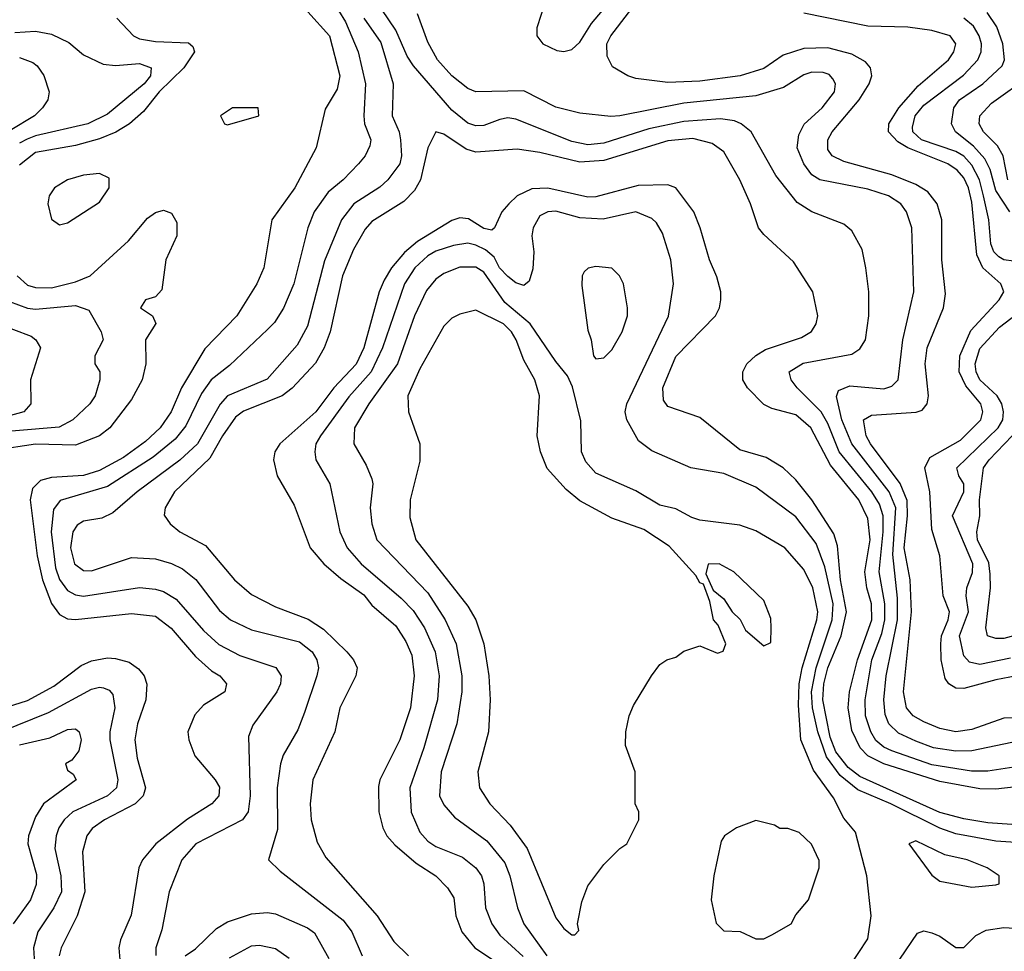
# Model space of a CAD drawing. Header units: inches. Extents: x 1793402 to 1900366, y 320852 to 470679.
# Tile 378 of 604: x 1843730 to 1846191, y 436861 to 439190. Entities that reach past the tile are written whole.
import ezdxf

# ---------------------------------------------------------------- set-up
doc = ezdxf.new("R2010")
doc.units = ezdxf.units.IN
doc.header["$MEASUREMENT"] = 0
doc.layers.add('B8443', color=7, linetype='Continuous')

msp = doc.modelspace()

# ---------------------------------------------------------------- linework, layer by layer
at = {"layer": 'B8443', "color": 4}
for points, elevation in [([(1846230, 437444.7), (1846190, 437443.5), (1846110, 437415.1), (1846070, 437409.8), (1846030, 437418.3), (1845990, 437434.3), (1845962.9, 437450), (1845946.6, 437470), (1845939.1, 437510), (1845959, 437710), (1845955.8, 437790), (1845941, 437870), (1845949.2, 437950), (1845947.9, 437987.9), (1845930.5, 438030.5), (1845856.4, 438130), (1845845.7, 438150), (1845839.3, 438190), (1845858.9, 438201.1), (1845971.1, 438208.9), (1845986, 438214), (1845998.4, 438230), (1846001.3, 438250), (1845993.5, 438330), (1845998.5, 438370), (1846038.9, 438470), (1846044.4, 438504.4), (1846035.1, 438590), (1846035.1, 438690), (1846023, 438730), (1845999.6, 438759.6), (1845970, 438778.3), (1845910, 438802), (1845790, 438835.4), (1845760.9, 438850), (1845750, 438865.2), (1845749.6, 438890), (1845760.5, 438910), (1845828, 438990), (1845853, 439030), (1845859.6, 439050), (1845856.2, 439070), (1845844.4, 439084.4), (1845810, 439104), (1845750, 439119.3), (1845690, 439117.8), (1845638.5, 439101.5), (1845590, 439067.8), (1845531.3, 439050), (1845430, 439036.3), (1845350, 439033.3), (1845270, 439042.9), (1845250, 439049.4), (1845211.8, 439071.8), (1845198.4, 439098.4), (1845197.6, 439130), (1845207.8, 439150), (1845304, 439276)], 364), ([(1845044.1, 439235.9), (1845022.8, 439170), (1845022.8, 439150), (1845038, 439130), (1845072.8, 439112.8), (1845090, 439110.5), (1845110, 439115.5), (1845130, 439133.4), (1845159.5, 439180.5), (1845223.1, 439256.9)], 368), ([(1844510, 439242.4), (1844544.4, 439184.4), (1844576, 439110), (1844594.6, 439030), (1844590.4, 438950), (1844592.4, 438930), (1844607.7, 438890), (1844605.2, 438874.8), (1844594, 438850), (1844577.3, 438830), (1844539.1, 438790), (1844501.3, 438758.7), (1844466.4, 438710), (1844450.4, 438670), (1844415.8, 438530), (1844390, 438469.2), (1844367.1, 438432.9), (1844350, 438415.1), (1844254.4, 438325.6), (1844208.5, 438290), (1844184.6, 438255.4), (1844145.5, 438174.5), (1844118.7, 438141.3), (1844063.8, 438096.2), (1843950, 438022.6), (1843831.7, 437988.3), (1843814.7, 437965.3), (1843809.1, 437910), (1843820, 437820), (1843830.2, 437790.2), (1843850, 437763.1), (1843870, 437752), (1843890, 437748.8), (1844030, 437770.4), (1844070, 437766.7), (1844090, 437760.3), (1844121.3, 437741.3), (1844190, 437663), (1844227.8, 437627.8), (1844280.5, 437600.5), (1844370.4, 437570.4), (1844384, 437550), (1844382, 437530), (1844373, 437510), (1844313.4, 437426.6), (1844302, 437398), (1844306.7, 437250), (1844301.6, 437210), (1844286.8, 437190), (1844170.3, 437129.7), (1844135.5, 437090), (1844104, 437010), (1844085.2, 436914.8), (1844070.8, 436870), (1844070.9, 436850.9)], 368), ([(1844450.6, 439210), (1844504.9, 439150), (1844530.3, 439050), (1844523.4, 439016.6), (1844494, 438966), (1844471, 438870), (1844418, 438770), (1844360.5, 438690), (1844340.5, 438570), (1844323, 438530), (1844273, 438450), (1844193, 438367), (1844134.6, 438270), (1844108.9, 438210), (1844081.1, 438170), (1844044.9, 438135.1), (1843990, 438095.6), (1843930, 438063.1), (1843890, 438050.8), (1843810, 438045.4), (1843782.4, 438037.6), (1843762.3, 438017.7), (1843756.5, 437990), (1843774.2, 437850), (1843787.5, 437790), (1843810, 437730.5), (1843830, 437703.1), (1843850, 437692), (1843870, 437690.3), (1844010, 437705.7), (1844070, 437698.7), (1844109, 437669), (1844170, 437597.6), (1844210, 437562.4), (1844230.7, 437550), (1844247.3, 437530), (1844242.8, 437510), (1844190, 437476.2), (1844167.7, 437452.3), (1844150.5, 437410), (1844152.7, 437390), (1844168, 437350), (1844219.1, 437290), (1844230, 437271), (1844227.7, 437250), (1844210.6, 437230), (1844150, 437191.3), (1844070.5, 437130), (1844037.1, 437090), (1844028.4, 437070), (1844009, 436951), (1843982.4, 436890), (1843978.4, 436870), (1843981.3, 436830)], 364), ([(1846388.2, 437348.2), (1846150, 437311.1), (1846108.9, 437311.1), (1846010, 437327), (1845910, 437362), (1845890, 437371.1), (1845870, 437388), (1845857.7, 437410), (1845843.9, 437450), (1845843.1, 437490), (1845859.8, 437590), (1845884.6, 437655.4), (1845892.2, 437690), (1845892.3, 437730), (1845878.4, 437810), (1845888.3, 437910), (1845887.9, 437950), (1845878.8, 437978.8), (1845859.8, 438010), (1845778.2, 438110), (1845750, 438180.7), (1845733.5, 438210), (1845673.6, 438270), (1845658, 438290), (1845653.2, 438310), (1845688.5, 438331.5), (1845810, 438353.4), (1845830, 438366.8), (1845843.7, 438390), (1845852.3, 438450), (1845852.3, 438510), (1845845.2, 438570), (1845835.5, 438615.5), (1845810, 438662), (1845790, 438679), (1845710, 438709.4), (1845673, 438733), (1845620.1, 438800.1), (1845558, 438910), (1845533.2, 438930), (1845517, 438937), (1845482, 438942), (1845390, 438935.3), (1845303, 438917), (1845190, 438881), (1845150, 438876.9), (1845110, 438885.1), (1844970, 438941.6), (1844950, 438944.2), (1844930, 438940.5), (1844890, 438925.6), (1844870, 438924.2), (1844850, 438931.5), (1844810, 438963.6), (1844714.6, 439074.6), (1844698.6, 439098.6), (1844670, 439164), (1844635.6, 439215.6)], 372), ([(1846210, 437383), (1846110, 437362.3), (1846070, 437361.5), (1846014, 437370), (1845970, 437386), (1845926.2, 437406.2), (1845902.6, 437430), (1845893.3, 437453.3), (1845889.8, 437490), (1845895.6, 437550), (1845924.2, 437690), (1845924.2, 437744.2), (1845912.7, 437852.7), (1845919.8, 437970), (1845903.5, 438010), (1845809.8, 438130), (1845785, 438190), (1845771.7, 438248.3), (1845777, 438263), (1845805.3, 438274.7), (1845890, 438267), (1845910, 438274), (1845926, 438290), (1845937.6, 438390), (1845964.5, 438510), (1845959.5, 438670), (1845946.6, 438710), (1845932.3, 438730), (1845901.2, 438750), (1845850, 438766.3), (1845730, 438789.6), (1845710, 438802), (1845689.6, 438830), (1845673.6, 438870), (1845677.7, 438902.3), (1845691.2, 438928.8), (1845736.2, 438970), (1845766.6, 439010), (1845769.3, 439030), (1845762.5, 439042.5), (1845752.9, 439052.9), (1845738.3, 439058.3), (1845710, 439058.4), (1845690, 439051.8), (1845639.3, 439020.7), (1845570, 438999.7), (1845390, 438981.5), (1845230, 438949.6), (1845207.8, 438947.8), (1845130, 438956.2), (1845070, 438971.6), (1844990, 439012), (1844870, 439009.6), (1844850, 439018), (1844810, 439049.5), (1844774.5, 439090), (1844750, 439134), (1844724.9, 439204.9)], 368), ([(1846310, 437566.3), (1846170, 437539.8), (1846090, 437518), (1846070, 437518.7), (1846052.3, 437530), (1846043.3, 437543.3), (1846033.5, 437590), (1846032.3, 437630), (1846033.7, 437650), (1846051, 437690), (1846054, 437710), (1846038.5, 437750), (1846029.8, 437849.8), (1846010, 437915.3), (1846004.6, 438010), (1845992.6, 438070), (1846004.9, 438095.1), (1846081.5, 438138.5), (1846132.6, 438190), (1846137.7, 438210), (1846132.4, 438230), (1846094.5, 438274.5), (1846078.4, 438310), (1846079.8, 438350), (1846107.1, 438412.9), (1846178.4, 438490), (1846189.4, 438510), (1846182.7, 438530), (1846137.4, 438570), (1846122.2, 438602.2), (1846110, 438734), (1846101.2, 438770), (1846090, 438794.3), (1846073.6, 438813.6), (1846049.6, 438830), (1845949.9, 438869.9), (1845924.5, 438884.5), (1845901.3, 438910), (1845902.6, 438930), (1845927.1, 438970), (1845975.6, 439024.4), (1846051.8, 439090), (1846065.1, 439110), (1846069.5, 439130), (1846056, 439150), (1846010, 439162.6), (1845950, 439170.9), (1845850, 439174), (1845690, 439206.4)], 356), ([(1846204.4, 438710), (1846170, 438762.9), (1846155.4, 438815.4), (1846142.1, 438842.1), (1846113.9, 438873.9), (1846069.3, 438910), (1846059.3, 438930), (1846064.5, 438970), (1846078.7, 438990), (1846137.6, 439030), (1846185.7, 439074.3), (1846191.2, 439090), (1846187.3, 439130), (1846172.4, 439172.4), (1846148, 439208)], 348), ([(1843973.5, 439193.5), (1844014.8, 439150), (1844030, 439142.4), (1844070, 439135.8), (1844152.3, 439132.3), (1844162.8, 439122.8), (1844166.8, 439110), (1844140.4, 439070), (1844078.9, 439010), (1844039.7, 438960.3), (1844004.4, 438930), (1843970.9, 438909.1), (1843930, 438891.8), (1843870, 438875.1), (1843770, 438857.6), (1843730, 438826.3)], 356), ([(1844590, 439194), (1844632.7, 439132.7), (1844663.8, 439030), (1844661.6, 438950), (1844678.4, 438910), (1844682, 438890), (1844684.4, 438850), (1844680.4, 438830), (1844650.5, 438790), (1844630, 438771.6), (1844565.5, 438730), (1844534.4, 438690), (1844492.5, 438587.5), (1844450, 438424), (1844423.9, 438376.1), (1844348.9, 438291.1), (1844250, 438249.6), (1844231.2, 438228.8), (1844174.6, 438130), (1844130.9, 438089.1), (1844023.8, 438010), (1843962.9, 437957.1), (1843935.8, 437944.2), (1843890, 437936.2), (1843873.8, 437926.2), (1843863.1, 437910), (1843857, 437870), (1843867, 437830), (1843890, 437812.7), (1843910, 437812.4), (1844010, 437845.5), (1844070, 437842.4), (1844110, 437830.4), (1844137.3, 437817.3), (1844170.2, 437790.2), (1844230, 437713.4), (1844257.3, 437690), (1844310, 437664.4), (1844430, 437634.9), (1844461.6, 437610), (1844472.7, 437590), (1844477.1, 437570), (1844472.7, 437550), (1844442.3, 437457.7), (1844425.5, 437414.5), (1844388.7, 437351.3), (1844382.4, 437330), (1844374, 437270), (1844374.4, 437165.6), (1844352, 437090), (1844381.4, 437061.4), (1844539.1, 436939.1), (1844560.4, 436910), (1844586.4, 436850)], 372), ([(1846214, 438586), (1846190, 438589.8), (1846177.3, 438597.3), (1846164.8, 438610), (1846157.2, 438630), (1846152.1, 438690), (1846139.4, 438750), (1846129, 438790), (1846110, 438826.6), (1846090, 438848.5), (1846070, 438860.8), (1845984.2, 438890), (1845962.6, 438910), (1845961.3, 438921.3), (1845968.3, 438950), (1845990, 438976.5), (1846088.9, 439051.1), (1846124.7, 439090), (1846132.8, 439110), (1846134, 439130), (1846128.3, 439150), (1846113.8, 439173.8), (1846090, 439193.5)], 352), ([(1843718.3, 439158.3), (1843770, 439161.3), (1843810, 439153.7), (1843853.1, 439133.1), (1843890, 439102), (1843939, 439079), (1843970, 439075.8), (1844030, 439080.3), (1844059.1, 439070), (1844057.6, 439050), (1844041.3, 439030), (1843950, 438954), (1843901, 438930), (1843770, 438899.8), (1843748.7, 438891.3), (1843730, 438880.9)], 352), ([(1843730, 439095.8), (1843763.1, 439083.1), (1843774.4, 439074.4), (1843790.3, 439050.3), (1843804, 439010), (1843800.7, 438990), (1843787.7, 438970), (1843767.7, 438950), (1843706.9, 438913.1)], 348), ([(1846199.8, 438790), (1846188.4, 438850), (1846174.3, 438874.3), (1846138.7, 438910), (1846128, 438930), (1846129.6, 438950), (1846158.6, 438981.4), (1846254.5, 439050)], 344), ([(1846250, 437275.6), (1846170, 437266.2), (1846130, 437266.8), (1846030, 437285.3), (1845889.9, 437329.9), (1845850, 437349.8), (1845830.9, 437370), (1845810, 437412.7), (1845800.7, 437470), (1845804.1, 437510), (1845824.2, 437590), (1845859.8, 437690), (1845859, 437730), (1845847.4, 437770), (1845842.6, 437810), (1845855.4, 437890), (1845850, 437942.7), (1845827.1, 437990), (1845756.5, 438076.5), (1845707.8, 438170), (1845670, 438202), (1845610, 438217.6), (1845590, 438227.6), (1845549.6, 438270), (1845537.6, 438290), (1845537.6, 438310), (1845547.3, 438330), (1845569.8, 438350.2), (1845594.3, 438365.7), (1845684.2, 438395.8), (1845709.5, 438410.5), (1845721.2, 438430), (1845725.2, 438450), (1845712.7, 438510), (1845664.4, 438584.4), (1845590, 438652.7), (1845577, 438670), (1845557, 438730), (1845529.7, 438789.7), (1845490, 438859.3), (1845460.8, 438880.8), (1845412.8, 438892.8), (1845350, 438887.4), (1845190, 438837.8), (1845130, 438833.6), (1845030, 438858), (1844974, 438866), (1844870, 438858.9), (1844846.2, 438866.2), (1844790, 438903.7), (1844770, 438909.2), (1844750.3, 438869.7), (1844731.8, 438790), (1844716.7, 438763.3), (1844690, 438735.6), (1844610, 438685.1), (1844593.6, 438666.4), (1844564.5, 438615.5), (1844536.9, 438550), (1844506, 438410), (1844491.6, 438370), (1844470, 438331.6), (1844410.9, 438269.1), (1844386, 438250), (1844290, 438211.1), (1844270, 438196.3), (1844236.9, 438150), (1844205.8, 438094.2), (1844117.1, 438010), (1844094, 437970), (1844091, 437951), (1844106, 437930), (1844130.8, 437910), (1844195.1, 437875.1), (1844267.3, 437790), (1844310, 437753), (1844370, 437722.4), (1844451.4, 437691.4), (1844490, 437666.4), (1844548.2, 437610), (1844564.9, 437590), (1844574, 437570), (1844570.6, 437550), (1844530.4, 437470), (1844517.6, 437410), (1844463, 437290), (1844456.3, 437230), (1844459.1, 437190), (1844473.8, 437133.8), (1844495.8, 437095.8), (1844623.8, 436950), (1844665.3, 436885.3), (1844702, 436850)], 376), ([(1846210, 437178), (1846150, 437182.4), (1846090, 437191.9), (1846030, 437207.9), (1845830, 437298.2), (1845800.5, 437320.5), (1845770, 437359.8), (1845756.2, 437396.2), (1845737.4, 437490), (1845740.2, 437530), (1845749.9, 437570), (1845783.2, 437650), (1845796.8, 437710), (1845781.7, 437790), (1845774.4, 437874.4), (1845765, 437905), (1845709.6, 437990), (1845670, 438039.5), (1845638, 438070), (1845595.8, 438095.8), (1845530, 438114.7), (1845430, 438195.1), (1845350, 438222.7), (1845338.9, 438238.9), (1845337.6, 438270), (1845370, 438348), (1845469.3, 438450), (1845479.3, 438470), (1845482.7, 438490), (1845482.7, 438510), (1845472.9, 438547.1), (1845454, 438590), (1845431.3, 438670), (1845415.1, 438710), (1845370, 438769.4), (1845350, 438776.9), (1845275.6, 438775.6), (1845170, 438747.3), (1845150, 438746), (1845050, 438768.6), (1845010, 438766.9), (1844973.4, 438750), (1844952.7, 438730), (1844935.5, 438710), (1844917.3, 438670), (1844910, 438663.7), (1844890, 438667.8), (1844852.2, 438692.2), (1844830, 438694.3), (1844810, 438688), (1844724.6, 438635.4), (1844691.8, 438608.2), (1844659.5, 438570), (1844641.4, 438538.6), (1844628.9, 438510), (1844590.2, 438369.8), (1844571.6, 438328.4), (1844515.6, 438270), (1844470.2, 438209.8), (1844380.7, 438130), (1844367.7, 438110), (1844364.9, 438090), (1844374, 438050), (1844416.7, 437976.7), (1844456.3, 437870), (1844490.6, 437830), (1844532.7, 437792.7), (1844590, 437752.2), (1844610, 437726), (1844670, 437674.9), (1844695.3, 437635.3), (1844710, 437601), (1844716, 437550), (1844706.7, 437470), (1844680.4, 437390), (1844630.5, 437290), (1844627.1, 437272.9), (1844628.2, 437210), (1844638, 437170), (1844648, 437150), (1844667.5, 437127.5), (1844721.1, 437081.1), (1844770.7, 437050), (1844799.9, 437019.9), (1844814.9, 436994.9), (1844820.4, 436950), (1844834.9, 436910), (1844868, 436870), (1844929.2, 436829.2)], 384), ([(1843723.7, 438550), (1843750, 438526), (1843770, 438520.2), (1843810, 438519.6), (1843870, 438534.3), (1843906.6, 438550), (1844002.6, 438637.4), (1844050, 438693.4), (1844070, 438707.7), (1844090, 438713.4), (1844110, 438706), (1844123, 438683), (1844123, 438650), (1844095.5, 438590), (1844085.5, 438514.5), (1844070, 438497.2), (1844044.7, 438490), (1844032, 438470), (1844062, 438450), (1844070.6, 438430.6), (1844044.7, 438390), (1844046, 438330), (1844036.5, 438290), (1844010, 438240.7), (1843955.3, 438170), (1843930, 438149.8), (1843870, 438126), (1843770, 438128.9), (1843670, 438113.5)], 356), ([(1846270, 437129.6), (1846170, 437136.4), (1846070, 437155.1), (1846030, 437168.7), (1845907.6, 437230), (1845824.8, 437264.8), (1845780.9, 437300.9), (1845747, 437347), (1845724.8, 437410), (1845712, 437470), (1845709.1, 437510), (1845720.6, 437570), (1845761.1, 437690), (1845763.7, 437730), (1845742.5, 437822.5), (1845720.6, 437880.6), (1845670, 437947), (1845570, 438020.9), (1845490, 438055.1), (1845408, 438070), (1845310, 438112.3), (1845277.1, 438137.1), (1845247.3, 438190), (1845243.6, 438210), (1845247.3, 438230), (1845351.4, 438448.6), (1845364.5, 438530), (1845358, 438590), (1845336.6, 438656.6), (1845322, 438682), (1845310, 438693.2), (1845270, 438709.4), (1845188.5, 438691.5), (1845130, 438694.3), (1845070, 438711.3), (1845050, 438709.4), (1845030, 438699.3), (1845013.4, 438670), (1845010.5, 438650), (1845015.5, 438610), (1845012.8, 438567.2), (1845003.5, 438536.5), (1844990, 438525.2), (1844970, 438532), (1844950, 438547.6), (1844929.8, 438570), (1844916, 438596), (1844894.6, 438614.6), (1844870, 438626.2), (1844850, 438631.1), (1844814.8, 438625.2), (1844770, 438611), (1844750, 438599.7), (1844718, 438570), (1844691.8, 438530), (1844637.4, 438370), (1844609, 438310), (1844552.7, 438247.3), (1844482.4, 438150), (1844470.4, 438130), (1844468, 438110), (1844470.6, 438090), (1844505.5, 438030), (1844530.4, 437910), (1844548.4, 437870), (1844583.8, 437830), (1844684.1, 437744.1), (1844713.3, 437713.3), (1844742, 437670), (1844768.8, 437610), (1844778.9, 437550), (1844774.3, 437490), (1844740.3, 437370), (1844705.3, 437270), (1844708.8, 437208.8), (1844730, 437158.8), (1844750, 437136.3), (1844770, 437123.1), (1844836.7, 437096.7), (1844870.4, 437070), (1844884.4, 437050), (1844890.4, 437030), (1844894.4, 436970), (1844910.4, 436930), (1844930, 436901.6), (1844988.2, 436848.2)], 388), ([(1845801.5, 436818.5), (1845850, 436892), (1845858, 436950), (1845847.6, 437050), (1845818.7, 437158.7), (1845790, 437194), (1845764.4, 437244.4), (1845713.9, 437313.9), (1845682.9, 437390), (1845676.4, 437476.4), (1845678.4, 437530), (1845686.2, 437570), (1845722.7, 437690), (1845724.8, 437710), (1845712.4, 437770), (1845690, 437815.1), (1845642.7, 437870), (1845570, 437912.3), (1845530, 437926.6), (1845430, 437938.4), (1845410, 437945.1), (1845370, 437967), (1845330, 437976), (1845270, 438012.3), (1845170, 438056), (1845144.9, 438084.9), (1845134.5, 438110), (1845132.5, 438187.5), (1845111.9, 438271.9), (1845099.3, 438299.3), (1845070, 438335.1), (1845006, 438430), (1844942.9, 438482.9), (1844890, 438558.7), (1844870, 438571.5), (1844830, 438571.2), (1844790, 438555.1), (1844770, 438541.6), (1844747, 438513), (1844717.4, 438450), (1844674.6, 438330), (1844603.1, 438230), (1844566.7, 438170), (1844565.5, 438130), (1844596.2, 438076.2), (1844610, 438042), (1844612.7, 438030), (1844606.4, 437970), (1844610.6, 437929.4), (1844623, 437890), (1844750, 437757.1), (1844793.7, 437690), (1844821.1, 437630), (1844834.9, 437550), (1844834.9, 437510), (1844823.1, 437430), (1844783.7, 437310), (1844779.3, 437250), (1844790, 437226.8), (1844816.7, 437196.7), (1844897.5, 437137.5), (1844942.5, 437082.5), (1844955.3, 437050), (1844974.4, 436970), (1844990.4, 436930), (1845047.4, 436850)], 392), ([(1843705.1, 438485.1), (1843750, 438468.9), (1843770, 438466.3), (1843870, 438475.3), (1843903.4, 438463.4), (1843934, 438410), (1843938.8, 438390), (1843918, 438350), (1843918, 438330), (1843931, 438310), (1843931, 438290), (1843918.8, 438250), (1843906, 438230), (1843862.8, 438190), (1843828.7, 438171.3), (1843610, 438153.3)], 352), ([(1846206.3, 437593.7), (1846130, 437578.3), (1846104.2, 437584.2), (1846090, 437599.3), (1846078.7, 437650), (1846101.4, 437710), (1846095.4, 437750), (1846097.4, 437770), (1846111.8, 437808.2), (1846112, 437830), (1846061.6, 437950), (1846089.6, 438010), (1846089.5, 438030), (1846077, 438050), (1846072, 438070), (1846175.4, 438170), (1846187.3, 438190), (1846188.6, 438210), (1846184.8, 438230), (1846173, 438250), (1846130, 438289.7), (1846120.4, 438310), (1846118, 438330), (1846130, 438368), (1846178.8, 438421.2), (1846250, 438475.3)], 352), ([(1843670, 438432.2), (1843759.2, 438399.2), (1843771, 438390), (1843782, 438370), (1843757.6, 438290), (1843758, 438230), (1843740.7, 438210), (1843701.5, 438198.5)], 348), ([(1846350, 437686.2), (1846190, 437643), (1846170, 437642.9), (1846149.3, 437650), (1846144.5, 437670), (1846156.9, 437770), (1846155.8, 437804.2), (1846152.2, 437832.2), (1846124.1, 437890), (1846122, 437910), (1846129.6, 437949.6), (1846128.6, 437990), (1846139.1, 438070), (1846152.8, 438090), (1846210.6, 438149.4)], 348), ([(1843599.1, 437440.9), (1843750, 437487.6), (1843816, 437524), (1843884.1, 437575.9), (1843910, 437587), (1843950, 437594.9), (1843970, 437593.4), (1844003.6, 437583.6), (1844027.5, 437567.5), (1844041.6, 437550), (1844048.5, 437528.5), (1844045.7, 437490), (1844024.6, 437430), (1844018, 437390), (1844023.8, 437343.8), (1844044.4, 437270), (1844041.7, 437258.3), (1844039.3, 437250), (1844019.1, 437230), (1843942, 437190), (1843911.6, 437168.4), (1843898.4, 437150), (1843887, 437110), (1843893.4, 437010), (1843873.7, 436950), (1843833.7, 436870), (1843828.8, 436850)], 356), ([(1843645, 437395), (1843802, 437458), (1843910, 437516.4), (1843930, 437521.6), (1843939.5, 437519.5), (1843953.8, 437513.8), (1843963, 437503), (1843968.4, 437470), (1843955.3, 437410), (1843955.3, 437390), (1843976, 437290), (1843972, 437270), (1843950.2, 437249.8), (1843863, 437210), (1843841.6, 437190), (1843828.5, 437170), (1843821.1, 437150), (1843818.3, 437118.3), (1843833.1, 437050), (1843834.6, 437010), (1843815.3, 436970), (1843775.8, 436910), (1843764.9, 436870), (1843767, 436830)], 352), ([(1843730, 437377.4), (1843805.3, 437394.7), (1843850, 437415.5), (1843870, 437417.3), (1843878.8, 437410), (1843884, 437390), (1843878, 437362), (1843861, 437339), (1843844.7, 437330), (1843850, 437314), (1843863.6, 437303.6), (1843871.3, 437290), (1843790.2, 437229.8), (1843770, 437197.2), (1843752.4, 437150), (1843750.4, 437130), (1843772.7, 437052.7), (1843771.6, 437028.4), (1843757.6, 436990), (1843714, 436930)], 348), ([(1844144, 436850), (1844170, 436867.3), (1844222, 436918), (1844250, 436934.9), (1844310, 436954.4), (1844350, 436958.4), (1844370, 436954.9), (1844450, 436919.3), (1844467, 436907), (1844502.9, 436842.9)], 368), ([(1845930, 436841), (1845974, 436906), (1845990, 436912), (1846010, 436906.8), (1846030, 436899.1), (1846070, 436870.8), (1846090, 436870.8), (1846119.6, 436900.4), (1846145.8, 436914.2), (1846190, 436920.4), (1846230, 436918)], 388), ([(1844254.9, 436845.1), (1844310, 436874.4), (1844330, 436876.4), (1844370, 436868), (1844403.9, 436843.9)], 364)]:
    msp.add_lwpolyline(points, dxfattribs=dict(at, elevation=elevation))
for points, elevation in [([(1844326, 438970), (1844262, 438970), (1844232, 438950), (1844242, 438930), (1844250, 438927.3), (1844328, 438950)], 364), ([(1843930, 438805.1), (1843890, 438801.6), (1843850, 438789.4), (1843817.3, 438770), (1843804.4, 438750), (1843800.4, 438730), (1843810, 438691.3), (1843830, 438677.3), (1843850, 438682), (1843930, 438734), (1843954, 438770), (1843954, 438794)], 364), ([(1845170, 438573.2), (1845150.9, 438569.1), (1845140.7, 438559.3), (1845136, 438550), (1845134.8, 438525.2), (1845150, 438414), (1845158.8, 438390), (1845164.7, 438350), (1845170, 438342), (1845190, 438344.7), (1845210, 438364.7), (1845236, 438410), (1845249.2, 438450), (1845249.2, 438470), (1845239.3, 438530), (1845229, 438550), (1845210, 438569)], 392), ([(1844870, 438464), (1844830, 438454), (1844810, 438444), (1844790, 438424), (1844730, 438317.2), (1844700.5, 438250), (1844702, 438210), (1844730.6, 438130), (1844730, 438086), (1844706.4, 437990), (1844705.5, 437945.5), (1844720.4, 437890), (1844850, 437724), (1844870.4, 437690), (1844890.4, 437630), (1844903.1, 437550), (1844906.4, 437490), (1844901.6, 437410), (1844875.5, 437310), (1844879.3, 437270), (1844905.5, 437230), (1844956.5, 437176.5), (1844998.3, 437118.3), (1845070, 436944.7), (1845090, 436918), (1845110, 436902), (1845118, 436902), (1845127.3, 436912.7), (1845124, 436930), (1845135.5, 436984.5), (1845150, 437024.7), (1845190, 437078), (1845230, 437118), (1845248, 437130), (1845278, 437190), (1845278, 437210), (1845268.7, 437230), (1845268.7, 437310), (1845244.7, 437375.3), (1845245.2, 437410), (1845253.2, 437450), (1845264.1, 437475.9), (1845309, 437550), (1845330, 437578), (1845348, 437590), (1845370, 437596), (1845390, 437611), (1845430, 437624.7), (1845474, 437606), (1845488.4, 437611.6), (1845495.3, 437630), (1845476, 437676), (1845464, 437690), (1845455.3, 437735.3), (1845439, 437779), (1845430, 437782), (1845420.2, 437800.2), (1845353.7, 437873.7), (1845290, 437915.1), (1845210, 437943.6), (1845130, 437987.3), (1845095.8, 438015.8), (1845048.2, 438068.2), (1845031.8, 438110), (1845023.7, 438150), (1845029.4, 438250), (1845018, 438290), (1844990, 438339), (1844971.5, 438390), (1844959.5, 438410), (1844939.3, 438430)], 396), ([(1845478, 437830), (1845451.3, 437828.7), (1845444.7, 437804.7), (1845463.6, 437763.6), (1845490, 437742), (1845511.3, 437710), (1845530.8, 437690.8), (1845544, 437664), (1845590, 437624.7), (1845607.3, 437632.7), (1845608.7, 437670), (1845607.3, 437692.7), (1845590, 437738), (1845515.3, 437810)], 396), ([(1845570, 437188), (1845522, 437170), (1845492, 437150), (1845483.6, 437136.4), (1845464.7, 437050), (1845458, 436990), (1845471.1, 436931.1), (1845490, 436912), (1845530.9, 436910.9), (1845570, 436892), (1845590, 436892), (1845610, 436902), (1845658, 436930), (1845670, 436952), (1845702, 436990), (1845728.7, 437070), (1845728.4, 437088.4), (1845708.9, 437128.9), (1845678, 437158), (1845650, 437168), (1845630, 437168), (1845616.4, 437176.4)], 396), ([(1845970, 437137.2), (1845952, 437130), (1846010, 437051.3), (1846030, 437036), (1846110, 437021), (1846170, 437026.8), (1846178, 437030), (1846178, 437050), (1846148, 437070), (1846098, 437090), (1846042, 437102)], 392)]:
    msp.add_lwpolyline(points, close=True, dxfattribs=dict(at, elevation=elevation))

doc.saveas('drawing.dxf')
